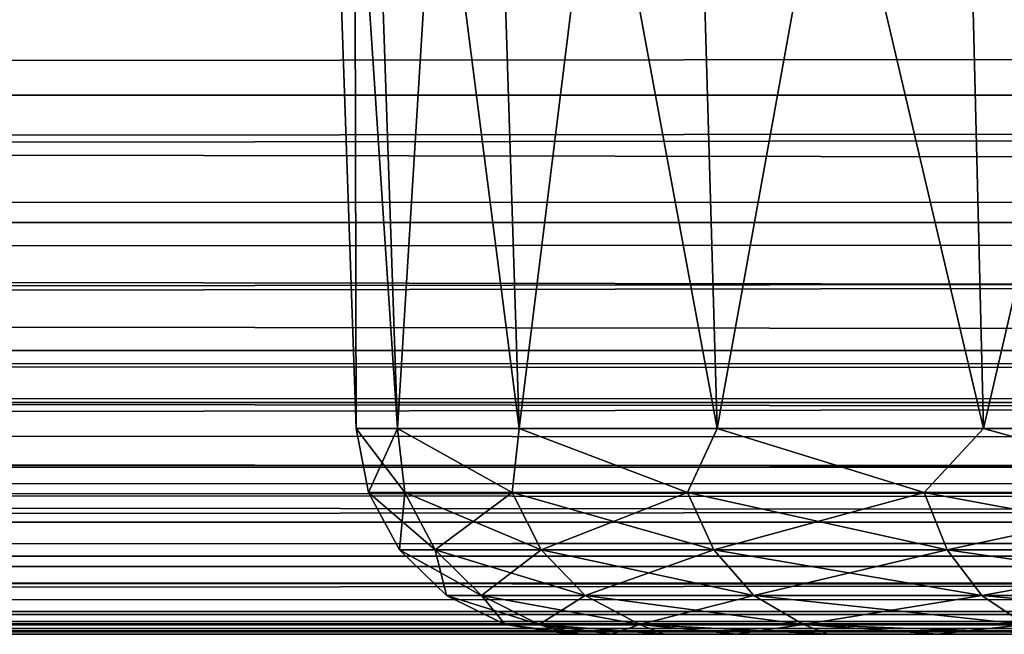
# Model space of a CAD drawing. Header units: millimetres. Extents: x -55 to 55, y -4 to 85.
# Tile 531 of 656: x -2.903 to -1.749, y -4 to -3.28. Entities that reach past the tile are written whole.
import ezdxf

# ---------------------------------------------------------------- set-up
doc = ezdxf.new("R2010")
doc.units = ezdxf.units.MM
doc.header["$LTSCALE"] = 116.785152
for name, color, linetype in [('1101', 7, 'CONTINUOUS'), ('1103', 7, 'CONTINUOUS'), ('1106', 7, 'CONTINUOUS'), ('1108', 7, 'CONTINUOUS'), ('1113', 7, 'CONTINUOUS'), ('1114', 7, 'CONTINUOUS'), ('1123', 7, 'CONTINUOUS'), ('1124', 7, 'CONTINUOUS'), ('30', 7, 'CONTINUOUS'), ('307', 7, 'CONTINUOUS'), ('31', 7, 'CONTINUOUS'), ('311', 7, 'CONTINUOUS'), ('33', 7, 'CONTINUOUS'), ('333', 7, 'CONTINUOUS'), ('857', 7, 'CONTINUOUS'), ('867', 7, 'CONTINUOUS')]:
    doc.layers.add(name, color=color, linetype=linetype)

msp = doc.modelspace()

# ---------------------------------------------------------------- linework, layer by layer
at = {"layer": '1101', "color": 7, "linetype": 'CONTINUOUS'}
for points in [[(-2.5614, -2.2413, -25), (-2.4602, -3.7587, -24.5106), (-2.5122, -2.2413, -24.5003), (-2.5614, -2.2413, -25)], [(-2.5614, -2.2413, -25), (-2.5084, -3.7587, -25), (-2.4602, -3.7587, -24.5106), (-2.5614, -2.2413, -25)], [(-2.4602, -3.7587, -24.5106), (-2.3175, -3.7587, -24.0401), (-2.5122, -2.2413, -24.5003), (-2.4602, -3.7587, -24.5106)], [(-2.5122, -2.2413, -24.5003), (-2.3175, -3.7587, -24.0401), (-2.3664, -2.2413, -24.0198), (-2.5122, -2.2413, -24.5003)], [(-2.3175, -3.7587, -24.0401), (-2.0857, -3.7587, -23.6064), (-2.3664, -2.2413, -24.0198), (-2.3175, -3.7587, -24.0401)], [(-2.3664, -2.2413, -24.0198), (-2.0857, -3.7587, -23.6064), (-2.1297, -2.2413, -23.577), (-2.3664, -2.2413, -24.0198)], [(-2.1297, -2.2413, -23.577), (-1.7737, -3.7587, -23.2263), (-1.8112, -2.2413, -23.1888), (-2.1297, -2.2413, -23.577)], [(-2.0857, -3.7587, -23.6064), (-1.7737, -3.7587, -23.2263), (-2.1297, -2.2413, -23.577), (-2.0857, -3.7587, -23.6064)], [(-1.7737, -3.7587, -23.2263), (-1.3936, -3.7587, -22.9143), (-1.8112, -2.2413, -23.1888), (-1.7737, -3.7587, -23.2263)], [(-1.8112, -2.2413, -23.1888), (-1.3936, -3.7587, -22.9143), (-1.423, -2.2413, -22.8703), (-1.8112, -2.2413, -23.1888)]]:
    msp.add_3dface(points, dxfattribs=at)
at = {"layer": '1103', "color": 7, "linetype": 'CONTINUOUS'}
for points in [[(-2.5614, -2.2413, 25), (-2.4602, -3.7587, 25.4894), (-2.5122, -2.2413, 25.4997), (-2.5614, -2.2413, 25)], [(-2.5614, -2.2413, 25), (-2.5084, -3.7587, 25), (-2.4602, -3.7587, 25.4894), (-2.5614, -2.2413, 25)], [(-2.4602, -3.7587, 25.4894), (-2.3175, -3.7587, 25.9599), (-2.5122, -2.2413, 25.4997), (-2.4602, -3.7587, 25.4894)], [(-2.5122, -2.2413, 25.4997), (-2.3175, -3.7587, 25.9599), (-2.3664, -2.2413, 25.9802), (-2.5122, -2.2413, 25.4997)], [(-2.3664, -2.2413, 25.9802), (-2.0857, -3.7587, 26.3936), (-2.1297, -2.2413, 26.423), (-2.3664, -2.2413, 25.9802)], [(-2.3175, -3.7587, 25.9599), (-2.0857, -3.7587, 26.3936), (-2.3664, -2.2413, 25.9802), (-2.3175, -3.7587, 25.9599)], [(-2.0857, -3.7587, 26.3936), (-1.7737, -3.7587, 26.7737), (-2.1297, -2.2413, 26.423), (-2.0857, -3.7587, 26.3936)], [(-2.1297, -2.2413, 26.423), (-1.7737, -3.7587, 26.7737), (-1.8112, -2.2413, 26.8112), (-2.1297, -2.2413, 26.423)], [(-1.7737, -3.7587, 26.7737), (-1.3936, -3.7587, 27.0857), (-1.8112, -2.2413, 26.8112), (-1.7737, -3.7587, 26.7737)], [(-1.8112, -2.2413, 26.8112), (-1.3936, -3.7587, 27.0857), (-1.423, -2.2413, 27.1297), (-1.8112, -2.2413, 26.8112)]]:
    msp.add_3dface(points, dxfattribs=at)
at = {"layer": '1106', "color": 7, "linetype": 'CONTINUOUS'}
for points in [[(-2.5122, -2.2413, 24.5003), (-2.5084, -3.7587, 25), (-2.5614, -2.2413, 25), (-2.5122, -2.2413, 24.5003)], [(-2.3664, -2.2413, 24.0198), (-2.4602, -3.7587, 24.5106), (-2.5122, -2.2413, 24.5003), (-2.3664, -2.2413, 24.0198)], [(-2.4602, -3.7587, 24.5106), (-2.5084, -3.7587, 25), (-2.5122, -2.2413, 24.5003), (-2.4602, -3.7587, 24.5106)], [(-2.3175, -3.7587, 24.0401), (-2.4602, -3.7587, 24.5106), (-2.3664, -2.2413, 24.0198), (-2.3175, -3.7587, 24.0401)], [(-2.1297, -2.2413, 23.577), (-2.3175, -3.7587, 24.0401), (-2.3664, -2.2413, 24.0198), (-2.1297, -2.2413, 23.577)], [(-2.0857, -3.7587, 23.6064), (-2.3175, -3.7587, 24.0401), (-2.1297, -2.2413, 23.577), (-2.0857, -3.7587, 23.6064)], [(-1.8112, -2.2413, 23.1888), (-2.0857, -3.7587, 23.6064), (-2.1297, -2.2413, 23.577), (-1.8112, -2.2413, 23.1888)], [(-1.7737, -3.7587, 23.2263), (-2.0857, -3.7587, 23.6064), (-1.8112, -2.2413, 23.1888), (-1.7737, -3.7587, 23.2263)], [(-1.423, -2.2413, 22.8703), (-1.7737, -3.7587, 23.2263), (-1.8112, -2.2413, 23.1888), (-1.423, -2.2413, 22.8703)], [(-1.3936, -3.7587, 22.9143), (-1.7737, -3.7587, 23.2263), (-1.423, -2.2413, 22.8703), (-1.3936, -3.7587, 22.9143)]]:
    msp.add_3dface(points, dxfattribs=at)
at = {"layer": '1108', "color": 7, "linetype": 'CONTINUOUS'}
for points in [[(-2.5122, -2.2413, -25.4997), (-2.5084, -3.7587, -25), (-2.5614, -2.2413, -25), (-2.5122, -2.2413, -25.4997)], [(-2.4602, -3.7587, -25.4894), (-2.5084, -3.7587, -25), (-2.5122, -2.2413, -25.4997), (-2.4602, -3.7587, -25.4894)], [(-2.3664, -2.2413, -25.9802), (-2.4602, -3.7587, -25.4894), (-2.5122, -2.2413, -25.4997), (-2.3664, -2.2413, -25.9802)], [(-2.3175, -3.7587, -25.9599), (-2.4602, -3.7587, -25.4894), (-2.3664, -2.2413, -25.9802), (-2.3175, -3.7587, -25.9599)], [(-2.1297, -2.2413, -26.423), (-2.3175, -3.7587, -25.9599), (-2.3664, -2.2413, -25.9802), (-2.1297, -2.2413, -26.423)], [(-2.0857, -3.7587, -26.3936), (-2.3175, -3.7587, -25.9599), (-2.1297, -2.2413, -26.423), (-2.0857, -3.7587, -26.3936)], [(-1.8112, -2.2413, -26.8112), (-2.0857, -3.7587, -26.3936), (-2.1297, -2.2413, -26.423), (-1.8112, -2.2413, -26.8112)], [(-1.7737, -3.7587, -26.7737), (-2.0857, -3.7587, -26.3936), (-1.8112, -2.2413, -26.8112), (-1.7737, -3.7587, -26.7737)], [(-1.423, -2.2413, -27.1297), (-1.7737, -3.7587, -26.7737), (-1.8112, -2.2413, -26.8112), (-1.423, -2.2413, -27.1297)], [(-1.3936, -3.7587, -27.0857), (-1.7737, -3.7587, -26.7737), (-1.423, -2.2413, -27.1297), (-1.3936, -3.7587, -27.0857)]]:
    msp.add_3dface(points, dxfattribs=at)
at = {"layer": '1113', "color": 7, "linetype": 'CONTINUOUS'}
for points in [[(-2.4602, -3.7587, -24.5106), (-2.5084, -3.7587, -25), (-2.4516, -3.8339, -24.5417), (-2.4602, -3.7587, -24.5106)], [(-2.5084, -3.7587, -25), (-2.4941, -3.8339, -25), (-2.4516, -3.8339, -24.5417), (-2.5084, -3.7587, -25)], [(-2.3175, -3.7587, -24.0401), (-2.4602, -3.7587, -24.5106), (-2.3257, -3.8339, -24.099), (-2.3175, -3.7587, -24.0401)], [(-2.4602, -3.7587, -24.5106), (-2.4516, -3.8339, -24.5417), (-2.3257, -3.8339, -24.099), (-2.4602, -3.7587, -24.5106)], [(-2.3175, -3.7587, -24.0401), (-2.3257, -3.8339, -24.099), (-2.1205, -3.8339, -23.687), (-2.3175, -3.7587, -24.0401)], [(-2.0857, -3.7587, -23.6064), (-2.3175, -3.7587, -24.0401), (-2.1205, -3.8339, -23.687), (-2.0857, -3.7587, -23.6064)], [(-2.0857, -3.7587, -23.6064), (-2.1205, -3.8339, -23.687), (-1.8432, -3.8339, -23.3197), (-2.0857, -3.7587, -23.6064)], [(-1.7737, -3.7587, -23.2263), (-2.0857, -3.7587, -23.6064), (-1.8432, -3.8339, -23.3197), (-1.7737, -3.7587, -23.2263)], [(-1.7737, -3.7587, -23.2263), (-1.8432, -3.8339, -23.3197), (-1.503, -3.8339, -23.0097), (-1.7737, -3.7587, -23.2263)], [(-1.3936, -3.7587, -22.9143), (-1.7737, -3.7587, -23.2263), (-1.503, -3.8339, -23.0097), (-1.3936, -3.7587, -22.9143)], [(-2.4941, -3.8339, -25), (-2.4577, -3.9012, -25), (-2.4158, -3.9012, -24.5484), (-2.4941, -3.8339, -25)], [(-2.4941, -3.8339, -25), (-2.4158, -3.9012, -24.5484), (-2.4516, -3.8339, -24.5417), (-2.4941, -3.8339, -25)], [(-2.4516, -3.8339, -24.5417), (-2.2917, -3.9012, -24.1122), (-2.3257, -3.8339, -24.099), (-2.4516, -3.8339, -24.5417)], [(-2.4158, -3.9012, -24.5484), (-2.2917, -3.9012, -24.1122), (-2.4516, -3.8339, -24.5417), (-2.4158, -3.9012, -24.5484)], [(-2.3257, -3.8339, -24.099), (-2.0895, -3.9012, -23.7062), (-2.1205, -3.8339, -23.687), (-2.3257, -3.8339, -24.099)], [(-2.2917, -3.9012, -24.1122), (-2.0895, -3.9012, -23.7062), (-2.3257, -3.8339, -24.099), (-2.2917, -3.9012, -24.1122)], [(-2.1205, -3.8339, -23.687), (-1.8162, -3.9012, -23.3443), (-1.8432, -3.8339, -23.3197), (-2.1205, -3.8339, -23.687)], [(-2.0895, -3.9012, -23.7062), (-1.8162, -3.9012, -23.3443), (-2.1205, -3.8339, -23.687), (-2.0895, -3.9012, -23.7062)], [(-1.8432, -3.8339, -23.3197), (-1.4811, -3.9012, -23.0387), (-1.503, -3.8339, -23.0097), (-1.8432, -3.8339, -23.3197)], [(-1.8162, -3.9012, -23.3443), (-1.4811, -3.9012, -23.0387), (-1.8432, -3.8339, -23.3197), (-1.8162, -3.9012, -23.3443)], [(-2.4577, -3.9012, -25), (-2.3617, -3.9544, -24.5585), (-2.4158, -3.9012, -24.5484), (-2.4577, -3.9012, -25)], [(-2.4577, -3.9012, -25), (-2.4026, -3.9544, -25), (-2.3617, -3.9544, -24.5585), (-2.4577, -3.9012, -25)], [(-2.3617, -3.9544, -24.5585), (-2.2403, -3.9544, -24.1321), (-2.4158, -3.9012, -24.5484), (-2.3617, -3.9544, -24.5585)], [(-2.4158, -3.9012, -24.5484), (-2.2403, -3.9544, -24.1321), (-2.2917, -3.9012, -24.1122), (-2.4158, -3.9012, -24.5484)], [(-2.2403, -3.9544, -24.1321), (-2.0427, -3.9544, -23.7352), (-2.2917, -3.9012, -24.1122), (-2.2403, -3.9544, -24.1321)], [(-2.2917, -3.9012, -24.1122), (-2.0427, -3.9544, -23.7352), (-2.0895, -3.9012, -23.7062), (-2.2917, -3.9012, -24.1122)], [(-2.0427, -3.9544, -23.7352), (-1.7755, -3.9544, -23.3814), (-2.0895, -3.9012, -23.7062), (-2.0427, -3.9544, -23.7352)], [(-2.0895, -3.9012, -23.7062), (-1.7755, -3.9544, -23.3814), (-1.8162, -3.9012, -23.3443), (-2.0895, -3.9012, -23.7062)], [(-1.7755, -3.9544, -23.3814), (-1.4479, -3.9544, -23.0827), (-1.8162, -3.9012, -23.3443), (-1.7755, -3.9544, -23.3814)], [(-1.8162, -3.9012, -23.3443), (-1.4479, -3.9544, -23.0827), (-1.4811, -3.9012, -23.0387), (-1.8162, -3.9012, -23.3443)], [(-2.4026, -3.9544, -25), (-2.334, -3.9884, -25), (-2.2942, -3.9884, -24.5711), (-2.4026, -3.9544, -25)], [(-2.4026, -3.9544, -25), (-2.2942, -3.9884, -24.5711), (-2.3617, -3.9544, -24.5585), (-2.4026, -3.9544, -25)], [(-2.2942, -3.9884, -24.5711), (-2.1763, -3.9884, -24.1569), (-2.3617, -3.9544, -24.5585), (-2.2942, -3.9884, -24.5711)], [(-2.3617, -3.9544, -24.5585), (-2.1763, -3.9884, -24.1569), (-2.2403, -3.9544, -24.1321), (-2.3617, -3.9544, -24.5585)], [(-2.1763, -3.9884, -24.1569), (-1.9844, -3.9884, -23.7713), (-2.2403, -3.9544, -24.1321), (-2.1763, -3.9884, -24.1569)], [(-2.2403, -3.9544, -24.1321), (-1.9844, -3.9884, -23.7713), (-2.0427, -3.9544, -23.7352), (-2.2403, -3.9544, -24.1321)], [(-1.9844, -3.9884, -23.7713), (-1.7248, -3.9884, -23.4276), (-2.0427, -3.9544, -23.7352), (-1.9844, -3.9884, -23.7713)], [(-2.0427, -3.9544, -23.7352), (-1.7248, -3.9884, -23.4276), (-1.7755, -3.9544, -23.3814), (-2.0427, -3.9544, -23.7352)], [(-1.7755, -3.9544, -23.3814), (-1.4065, -3.9884, -23.1375), (-1.4479, -3.9544, -23.0827), (-1.7755, -3.9544, -23.3814)], [(-1.7248, -3.9884, -23.4276), (-1.4065, -3.9884, -23.1375), (-1.7755, -3.9544, -23.3814), (-1.7248, -3.9884, -23.4276)], [(-2.2586, -4, -25), (-2.2462, -4, -24.7641), (-2.334, -3.9884, -25), (-2.2586, -4, -25)], [(-2.334, -3.9884, -25), (-2.2462, -4, -24.7641), (-2.2942, -3.9884, -24.5711), (-2.334, -3.9884, -25)], [(-2.2462, -4, -24.7641), (-2.2093, -4, -24.5306), (-2.2942, -3.9884, -24.5711), (-2.2462, -4, -24.7641)], [(-2.2093, -4, -24.5306), (-2.1481, -4, -24.3022), (-2.2942, -3.9884, -24.5711), (-2.2093, -4, -24.5306)], [(-2.2942, -3.9884, -24.5711), (-2.1481, -4, -24.3022), (-2.1763, -3.9884, -24.1569), (-2.2942, -3.9884, -24.5711)], [(-2.1481, -4, -24.3022), (-2.0634, -4, -24.0815), (-2.1763, -3.9884, -24.1569), (-2.1481, -4, -24.3022)], [(-2.0634, -4, -24.0815), (-1.956, -4, -23.8708), (-2.1763, -3.9884, -24.1569), (-2.0634, -4, -24.0815)], [(-2.1763, -3.9884, -24.1569), (-1.956, -4, -23.8708), (-1.9844, -3.9884, -23.7713), (-2.1763, -3.9884, -24.1569)], [(-1.956, -4, -23.8708), (-1.8273, -4, -23.6725), (-1.9844, -3.9884, -23.7713), (-1.956, -4, -23.8708)], [(-1.8273, -4, -23.6725), (-1.6785, -4, -23.4888), (-1.9844, -3.9884, -23.7713), (-1.8273, -4, -23.6725)], [(-1.9844, -3.9884, -23.7713), (-1.6785, -4, -23.4888), (-1.7248, -3.9884, -23.4276), (-1.9844, -3.9884, -23.7713)]]:
    msp.add_3dface(points, dxfattribs=at)
at = {"layer": '1114', "color": 7, "linetype": 'CONTINUOUS'}
for points in [[(-2.5084, -3.7587, -25), (-2.4602, -3.7587, -25.4894), (-2.4941, -3.8339, -25), (-2.5084, -3.7587, -25)], [(-2.4602, -3.7587, -25.4894), (-2.4516, -3.8339, -25.4583), (-2.4941, -3.8339, -25), (-2.4602, -3.7587, -25.4894)], [(-2.4602, -3.7587, -25.4894), (-2.3175, -3.7587, -25.9599), (-2.3257, -3.8339, -25.901), (-2.4602, -3.7587, -25.4894)], [(-2.4602, -3.7587, -25.4894), (-2.3257, -3.8339, -25.901), (-2.4516, -3.8339, -25.4583), (-2.4602, -3.7587, -25.4894)], [(-2.3175, -3.7587, -25.9599), (-2.1205, -3.8339, -26.313), (-2.3257, -3.8339, -25.901), (-2.3175, -3.7587, -25.9599)], [(-2.3175, -3.7587, -25.9599), (-2.0857, -3.7587, -26.3936), (-2.1205, -3.8339, -26.313), (-2.3175, -3.7587, -25.9599)], [(-2.0857, -3.7587, -26.3936), (-1.8432, -3.8339, -26.6803), (-2.1205, -3.8339, -26.313), (-2.0857, -3.7587, -26.3936)], [(-2.0857, -3.7587, -26.3936), (-1.7737, -3.7587, -26.7737), (-1.8432, -3.8339, -26.6803), (-2.0857, -3.7587, -26.3936)], [(-1.7737, -3.7587, -26.7737), (-1.503, -3.8339, -26.9903), (-1.8432, -3.8339, -26.6803), (-1.7737, -3.7587, -26.7737)], [(-1.7737, -3.7587, -26.7737), (-1.3936, -3.7587, -27.0857), (-1.503, -3.8339, -26.9903), (-1.7737, -3.7587, -26.7737)], [(-2.4516, -3.8339, -25.4583), (-2.4577, -3.9012, -25), (-2.4941, -3.8339, -25), (-2.4516, -3.8339, -25.4583)], [(-2.4158, -3.9012, -25.4516), (-2.4577, -3.9012, -25), (-2.4516, -3.8339, -25.4583), (-2.4158, -3.9012, -25.4516)], [(-2.3257, -3.8339, -25.901), (-2.4158, -3.9012, -25.4516), (-2.4516, -3.8339, -25.4583), (-2.3257, -3.8339, -25.901)], [(-2.2917, -3.9012, -25.8878), (-2.4158, -3.9012, -25.4516), (-2.3257, -3.8339, -25.901), (-2.2917, -3.9012, -25.8878)], [(-2.1205, -3.8339, -26.313), (-2.2917, -3.9012, -25.8878), (-2.3257, -3.8339, -25.901), (-2.1205, -3.8339, -26.313)], [(-2.0895, -3.9012, -26.2938), (-2.2917, -3.9012, -25.8878), (-2.1205, -3.8339, -26.313), (-2.0895, -3.9012, -26.2938)], [(-1.8432, -3.8339, -26.6803), (-2.0895, -3.9012, -26.2938), (-2.1205, -3.8339, -26.313), (-1.8432, -3.8339, -26.6803)], [(-1.8162, -3.9012, -26.6557), (-2.0895, -3.9012, -26.2938), (-1.8432, -3.8339, -26.6803), (-1.8162, -3.9012, -26.6557)], [(-1.503, -3.8339, -26.9903), (-1.8162, -3.9012, -26.6557), (-1.8432, -3.8339, -26.6803), (-1.503, -3.8339, -26.9903)], [(-1.4811, -3.9012, -26.9613), (-1.8162, -3.9012, -26.6557), (-1.503, -3.8339, -26.9903), (-1.4811, -3.9012, -26.9613)], [(-2.4158, -3.9012, -25.4516), (-2.4026, -3.9544, -25), (-2.4577, -3.9012, -25), (-2.4158, -3.9012, -25.4516)], [(-2.2917, -3.9012, -25.8878), (-2.3617, -3.9544, -25.4415), (-2.4158, -3.9012, -25.4516), (-2.2917, -3.9012, -25.8878)], [(-2.3617, -3.9544, -25.4415), (-2.4026, -3.9544, -25), (-2.4158, -3.9012, -25.4516), (-2.3617, -3.9544, -25.4415)], [(-2.2403, -3.9544, -25.8679), (-2.3617, -3.9544, -25.4415), (-2.2917, -3.9012, -25.8878), (-2.2403, -3.9544, -25.8679)], [(-2.0895, -3.9012, -26.2938), (-2.2403, -3.9544, -25.8679), (-2.2917, -3.9012, -25.8878), (-2.0895, -3.9012, -26.2938)], [(-2.0427, -3.9544, -26.2648), (-2.2403, -3.9544, -25.8679), (-2.0895, -3.9012, -26.2938), (-2.0427, -3.9544, -26.2648)], [(-1.8162, -3.9012, -26.6557), (-2.0427, -3.9544, -26.2648), (-2.0895, -3.9012, -26.2938), (-1.8162, -3.9012, -26.6557)], [(-1.7755, -3.9544, -26.6186), (-2.0427, -3.9544, -26.2648), (-1.8162, -3.9012, -26.6557), (-1.7755, -3.9544, -26.6186)], [(-1.4811, -3.9012, -26.9613), (-1.7755, -3.9544, -26.6186), (-1.8162, -3.9012, -26.6557), (-1.4811, -3.9012, -26.9613)], [(-1.4479, -3.9544, -26.9173), (-1.7755, -3.9544, -26.6186), (-1.4811, -3.9012, -26.9613), (-1.4479, -3.9544, -26.9173)], [(-2.3617, -3.9544, -25.4415), (-2.334, -3.9884, -25), (-2.4026, -3.9544, -25), (-2.3617, -3.9544, -25.4415)], [(-2.2942, -3.9884, -25.4289), (-2.334, -3.9884, -25), (-2.3617, -3.9544, -25.4415), (-2.2942, -3.9884, -25.4289)], [(-2.2403, -3.9544, -25.8679), (-2.2942, -3.9884, -25.4289), (-2.3617, -3.9544, -25.4415), (-2.2403, -3.9544, -25.8679)], [(-2.1763, -3.9884, -25.8431), (-2.2942, -3.9884, -25.4289), (-2.2403, -3.9544, -25.8679), (-2.1763, -3.9884, -25.8431)], [(-2.0427, -3.9544, -26.2648), (-2.1763, -3.9884, -25.8431), (-2.2403, -3.9544, -25.8679), (-2.0427, -3.9544, -26.2648)], [(-1.9844, -3.9884, -26.2287), (-2.1763, -3.9884, -25.8431), (-2.0427, -3.9544, -26.2648), (-1.9844, -3.9884, -26.2287)], [(-1.7755, -3.9544, -26.6186), (-1.9844, -3.9884, -26.2287), (-2.0427, -3.9544, -26.2648), (-1.7755, -3.9544, -26.6186)], [(-1.7248, -3.9884, -26.5724), (-1.9844, -3.9884, -26.2287), (-1.7755, -3.9544, -26.6186), (-1.7248, -3.9884, -26.5724)], [(-1.4479, -3.9544, -26.9173), (-1.7248, -3.9884, -26.5724), (-1.7755, -3.9544, -26.6186), (-1.4479, -3.9544, -26.9173)], [(-2.2942, -3.9884, -25.4289), (-2.2586, -4, -25), (-2.334, -3.9884, -25), (-2.2942, -3.9884, -25.4289)], [(-2.2462, -4, -25.2359), (-2.2586, -4, -25), (-2.2942, -3.9884, -25.4289), (-2.2462, -4, -25.2359)], [(-2.2093, -4, -25.4694), (-2.2462, -4, -25.2359), (-2.2942, -3.9884, -25.4289), (-2.2093, -4, -25.4694)], [(-2.1763, -3.9884, -25.8431), (-2.2093, -4, -25.4694), (-2.2942, -3.9884, -25.4289), (-2.1763, -3.9884, -25.8431)], [(-2.1481, -4, -25.6978), (-2.2093, -4, -25.4694), (-2.1763, -3.9884, -25.8431), (-2.1481, -4, -25.6978)], [(-2.0634, -4, -25.9185), (-2.1481, -4, -25.6978), (-2.1763, -3.9884, -25.8431), (-2.0634, -4, -25.9185)], [(-1.9844, -3.9884, -26.2287), (-2.0634, -4, -25.9185), (-2.1763, -3.9884, -25.8431), (-1.9844, -3.9884, -26.2287)], [(-1.956, -4, -26.1292), (-2.0634, -4, -25.9185), (-1.9844, -3.9884, -26.2287), (-1.956, -4, -26.1292)], [(-1.8273, -4, -26.3275), (-1.956, -4, -26.1292), (-1.9844, -3.9884, -26.2287), (-1.8273, -4, -26.3275)], [(-1.7248, -3.9884, -26.5724), (-1.8273, -4, -26.3275), (-1.9844, -3.9884, -26.2287), (-1.7248, -3.9884, -26.5724)], [(-1.6785, -4, -26.5112), (-1.8273, -4, -26.3275), (-1.7248, -3.9884, -26.5724), (-1.6785, -4, -26.5112)]]:
    msp.add_3dface(points, dxfattribs=at)
at = {"layer": '1123', "color": 7, "linetype": 'CONTINUOUS'}
for points in [[(-2.4602, -3.7587, 25.4894), (-2.5084, -3.7587, 25), (-2.4516, -3.8339, 25.4583), (-2.4602, -3.7587, 25.4894)], [(-2.5084, -3.7587, 25), (-2.4941, -3.8339, 25), (-2.4516, -3.8339, 25.4583), (-2.5084, -3.7587, 25)], [(-2.4602, -3.7587, 25.4894), (-2.4516, -3.8339, 25.4583), (-2.3257, -3.8339, 25.901), (-2.4602, -3.7587, 25.4894)], [(-2.3175, -3.7587, 25.9599), (-2.4602, -3.7587, 25.4894), (-2.3257, -3.8339, 25.901), (-2.3175, -3.7587, 25.9599)], [(-2.3175, -3.7587, 25.9599), (-2.3257, -3.8339, 25.901), (-2.1205, -3.8339, 26.313), (-2.3175, -3.7587, 25.9599)], [(-2.0857, -3.7587, 26.3936), (-2.3175, -3.7587, 25.9599), (-2.1205, -3.8339, 26.313), (-2.0857, -3.7587, 26.3936)], [(-2.0857, -3.7587, 26.3936), (-2.1205, -3.8339, 26.313), (-1.8432, -3.8339, 26.6803), (-2.0857, -3.7587, 26.3936)], [(-1.7737, -3.7587, 26.7737), (-2.0857, -3.7587, 26.3936), (-1.8432, -3.8339, 26.6803), (-1.7737, -3.7587, 26.7737)], [(-1.7737, -3.7587, 26.7737), (-1.8432, -3.8339, 26.6803), (-1.503, -3.8339, 26.9903), (-1.7737, -3.7587, 26.7737)], [(-1.3936, -3.7587, 27.0857), (-1.7737, -3.7587, 26.7737), (-1.503, -3.8339, 26.9903), (-1.3936, -3.7587, 27.0857)], [(-2.4941, -3.8339, 25), (-2.4577, -3.9012, 25), (-2.4158, -3.9012, 25.4516), (-2.4941, -3.8339, 25)], [(-2.4941, -3.8339, 25), (-2.4158, -3.9012, 25.4516), (-2.4516, -3.8339, 25.4583), (-2.4941, -3.8339, 25)], [(-2.4158, -3.9012, 25.4516), (-2.2917, -3.9012, 25.8878), (-2.4516, -3.8339, 25.4583), (-2.4158, -3.9012, 25.4516)], [(-2.4516, -3.8339, 25.4583), (-2.2917, -3.9012, 25.8878), (-2.3257, -3.8339, 25.901), (-2.4516, -3.8339, 25.4583)], [(-2.2917, -3.9012, 25.8878), (-2.0895, -3.9012, 26.2938), (-2.3257, -3.8339, 25.901), (-2.2917, -3.9012, 25.8878)], [(-2.3257, -3.8339, 25.901), (-2.0895, -3.9012, 26.2938), (-2.1205, -3.8339, 26.313), (-2.3257, -3.8339, 25.901)], [(-2.1205, -3.8339, 26.313), (-1.8162, -3.9012, 26.6557), (-1.8432, -3.8339, 26.6803), (-2.1205, -3.8339, 26.313)], [(-2.0895, -3.9012, 26.2938), (-1.8162, -3.9012, 26.6557), (-2.1205, -3.8339, 26.313), (-2.0895, -3.9012, 26.2938)], [(-1.8432, -3.8339, 26.6803), (-1.4811, -3.9012, 26.9613), (-1.503, -3.8339, 26.9903), (-1.8432, -3.8339, 26.6803)], [(-1.8162, -3.9012, 26.6557), (-1.4811, -3.9012, 26.9613), (-1.8432, -3.8339, 26.6803), (-1.8162, -3.9012, 26.6557)], [(-2.4577, -3.9012, 25), (-2.4026, -3.9544, 25), (-2.3617, -3.9544, 25.4415), (-2.4577, -3.9012, 25)], [(-2.4577, -3.9012, 25), (-2.3617, -3.9544, 25.4415), (-2.4158, -3.9012, 25.4516), (-2.4577, -3.9012, 25)], [(-2.3617, -3.9544, 25.4415), (-2.2403, -3.9544, 25.8679), (-2.4158, -3.9012, 25.4516), (-2.3617, -3.9544, 25.4415)], [(-2.4158, -3.9012, 25.4516), (-2.2403, -3.9544, 25.8679), (-2.2917, -3.9012, 25.8878), (-2.4158, -3.9012, 25.4516)], [(-2.2403, -3.9544, 25.8679), (-2.0427, -3.9544, 26.2648), (-2.2917, -3.9012, 25.8878), (-2.2403, -3.9544, 25.8679)], [(-2.2917, -3.9012, 25.8878), (-2.0427, -3.9544, 26.2648), (-2.0895, -3.9012, 26.2938), (-2.2917, -3.9012, 25.8878)], [(-2.0427, -3.9544, 26.2648), (-1.7755, -3.9544, 26.6186), (-2.0895, -3.9012, 26.2938), (-2.0427, -3.9544, 26.2648)], [(-2.0895, -3.9012, 26.2938), (-1.7755, -3.9544, 26.6186), (-1.8162, -3.9012, 26.6557), (-2.0895, -3.9012, 26.2938)], [(-1.7755, -3.9544, 26.6186), (-1.4479, -3.9544, 26.9173), (-1.8162, -3.9012, 26.6557), (-1.7755, -3.9544, 26.6186)], [(-1.8162, -3.9012, 26.6557), (-1.4479, -3.9544, 26.9173), (-1.4811, -3.9012, 26.9613), (-1.8162, -3.9012, 26.6557)], [(-2.4026, -3.9544, 25), (-2.334, -3.9884, 25), (-2.2942, -3.9884, 25.4289), (-2.4026, -3.9544, 25)], [(-2.4026, -3.9544, 25), (-2.2942, -3.9884, 25.4289), (-2.3617, -3.9544, 25.4415), (-2.4026, -3.9544, 25)], [(-2.3617, -3.9544, 25.4415), (-2.1763, -3.9884, 25.8431), (-2.2403, -3.9544, 25.8679), (-2.3617, -3.9544, 25.4415)], [(-2.2942, -3.9884, 25.4289), (-2.1763, -3.9884, 25.8431), (-2.3617, -3.9544, 25.4415), (-2.2942, -3.9884, 25.4289)], [(-2.2403, -3.9544, 25.8679), (-1.9844, -3.9884, 26.2287), (-2.0427, -3.9544, 26.2648), (-2.2403, -3.9544, 25.8679)], [(-2.1763, -3.9884, 25.8431), (-1.9844, -3.9884, 26.2287), (-2.2403, -3.9544, 25.8679), (-2.1763, -3.9884, 25.8431)], [(-2.0427, -3.9544, 26.2648), (-1.7248, -3.9884, 26.5724), (-1.7755, -3.9544, 26.6186), (-2.0427, -3.9544, 26.2648)], [(-1.9844, -3.9884, 26.2287), (-1.7248, -3.9884, 26.5724), (-2.0427, -3.9544, 26.2648), (-1.9844, -3.9884, 26.2287)], [(-1.7248, -3.9884, 26.5724), (-1.4065, -3.9884, 26.8625), (-1.7755, -3.9544, 26.6186), (-1.7248, -3.9884, 26.5724)], [(-1.7755, -3.9544, 26.6186), (-1.4065, -3.9884, 26.8625), (-1.4479, -3.9544, 26.9173), (-1.7755, -3.9544, 26.6186)], [(-2.334, -3.9884, 25), (-2.2462, -4, 25.2359), (-2.2942, -3.9884, 25.4289), (-2.334, -3.9884, 25)], [(-2.2586, -4, 25), (-2.2462, -4, 25.2359), (-2.334, -3.9884, 25), (-2.2586, -4, 25)], [(-2.2942, -3.9884, 25.4289), (-2.1481, -4, 25.6978), (-2.1763, -3.9884, 25.8431), (-2.2942, -3.9884, 25.4289)], [(-2.2093, -4, 25.4694), (-2.1481, -4, 25.6978), (-2.2942, -3.9884, 25.4289), (-2.2093, -4, 25.4694)], [(-2.2462, -4, 25.2359), (-2.2093, -4, 25.4694), (-2.2942, -3.9884, 25.4289), (-2.2462, -4, 25.2359)], [(-2.0634, -4, 25.9185), (-1.956, -4, 26.1292), (-2.1763, -3.9884, 25.8431), (-2.0634, -4, 25.9185)], [(-2.1481, -4, 25.6978), (-2.0634, -4, 25.9185), (-2.1763, -3.9884, 25.8431), (-2.1481, -4, 25.6978)], [(-2.1763, -3.9884, 25.8431), (-1.956, -4, 26.1292), (-1.9844, -3.9884, 26.2287), (-2.1763, -3.9884, 25.8431)], [(-1.9844, -3.9884, 26.2287), (-1.6785, -4, 26.5112), (-1.7248, -3.9884, 26.5724), (-1.9844, -3.9884, 26.2287)], [(-1.8273, -4, 26.3275), (-1.6785, -4, 26.5112), (-1.9844, -3.9884, 26.2287), (-1.8273, -4, 26.3275)], [(-1.956, -4, 26.1292), (-1.8273, -4, 26.3275), (-1.9844, -3.9884, 26.2287), (-1.956, -4, 26.1292)]]:
    msp.add_3dface(points, dxfattribs=at)
at = {"layer": '1124', "color": 7, "linetype": 'CONTINUOUS'}
for points in [[(-2.5084, -3.7587, 25), (-2.4602, -3.7587, 24.5106), (-2.4941, -3.8339, 25), (-2.5084, -3.7587, 25)], [(-2.4602, -3.7587, 24.5106), (-2.4516, -3.8339, 24.5417), (-2.4941, -3.8339, 25), (-2.4602, -3.7587, 24.5106)], [(-2.4602, -3.7587, 24.5106), (-2.3257, -3.8339, 24.099), (-2.4516, -3.8339, 24.5417), (-2.4602, -3.7587, 24.5106)], [(-2.4602, -3.7587, 24.5106), (-2.3175, -3.7587, 24.0401), (-2.3257, -3.8339, 24.099), (-2.4602, -3.7587, 24.5106)], [(-2.3175, -3.7587, 24.0401), (-2.1205, -3.8339, 23.687), (-2.3257, -3.8339, 24.099), (-2.3175, -3.7587, 24.0401)], [(-2.3175, -3.7587, 24.0401), (-2.0857, -3.7587, 23.6064), (-2.1205, -3.8339, 23.687), (-2.3175, -3.7587, 24.0401)], [(-2.0857, -3.7587, 23.6064), (-1.8432, -3.8339, 23.3197), (-2.1205, -3.8339, 23.687), (-2.0857, -3.7587, 23.6064)], [(-2.0857, -3.7587, 23.6064), (-1.7737, -3.7587, 23.2263), (-1.8432, -3.8339, 23.3197), (-2.0857, -3.7587, 23.6064)], [(-1.7737, -3.7587, 23.2263), (-1.503, -3.8339, 23.0097), (-1.8432, -3.8339, 23.3197), (-1.7737, -3.7587, 23.2263)], [(-1.7737, -3.7587, 23.2263), (-1.3936, -3.7587, 22.9143), (-1.503, -3.8339, 23.0097), (-1.7737, -3.7587, 23.2263)], [(-2.4516, -3.8339, 24.5417), (-2.4577, -3.9012, 25), (-2.4941, -3.8339, 25), (-2.4516, -3.8339, 24.5417)], [(-2.4158, -3.9012, 24.5484), (-2.4577, -3.9012, 25), (-2.4516, -3.8339, 24.5417), (-2.4158, -3.9012, 24.5484)], [(-2.3257, -3.8339, 24.099), (-2.4158, -3.9012, 24.5484), (-2.4516, -3.8339, 24.5417), (-2.3257, -3.8339, 24.099)], [(-2.2917, -3.9012, 24.1122), (-2.4158, -3.9012, 24.5484), (-2.3257, -3.8339, 24.099), (-2.2917, -3.9012, 24.1122)], [(-2.1205, -3.8339, 23.687), (-2.2917, -3.9012, 24.1122), (-2.3257, -3.8339, 24.099), (-2.1205, -3.8339, 23.687)], [(-2.0895, -3.9012, 23.7062), (-2.2917, -3.9012, 24.1122), (-2.1205, -3.8339, 23.687), (-2.0895, -3.9012, 23.7062)], [(-1.8432, -3.8339, 23.3197), (-2.0895, -3.9012, 23.7062), (-2.1205, -3.8339, 23.687), (-1.8432, -3.8339, 23.3197)], [(-1.8162, -3.9012, 23.3443), (-2.0895, -3.9012, 23.7062), (-1.8432, -3.8339, 23.3197), (-1.8162, -3.9012, 23.3443)], [(-1.503, -3.8339, 23.0097), (-1.8162, -3.9012, 23.3443), (-1.8432, -3.8339, 23.3197), (-1.503, -3.8339, 23.0097)], [(-1.4811, -3.9012, 23.0387), (-1.8162, -3.9012, 23.3443), (-1.503, -3.8339, 23.0097), (-1.4811, -3.9012, 23.0387)], [(-2.4158, -3.9012, 24.5484), (-2.4026, -3.9544, 25), (-2.4577, -3.9012, 25), (-2.4158, -3.9012, 24.5484)], [(-2.2917, -3.9012, 24.1122), (-2.3617, -3.9544, 24.5585), (-2.4158, -3.9012, 24.5484), (-2.2917, -3.9012, 24.1122)], [(-2.3617, -3.9544, 24.5585), (-2.4026, -3.9544, 25), (-2.4158, -3.9012, 24.5484), (-2.3617, -3.9544, 24.5585)], [(-2.2403, -3.9544, 24.1321), (-2.3617, -3.9544, 24.5585), (-2.2917, -3.9012, 24.1122), (-2.2403, -3.9544, 24.1321)], [(-2.0895, -3.9012, 23.7062), (-2.2403, -3.9544, 24.1321), (-2.2917, -3.9012, 24.1122), (-2.0895, -3.9012, 23.7062)], [(-2.0427, -3.9544, 23.7352), (-2.2403, -3.9544, 24.1321), (-2.0895, -3.9012, 23.7062), (-2.0427, -3.9544, 23.7352)], [(-1.8162, -3.9012, 23.3443), (-2.0427, -3.9544, 23.7352), (-2.0895, -3.9012, 23.7062), (-1.8162, -3.9012, 23.3443)], [(-1.7755, -3.9544, 23.3814), (-2.0427, -3.9544, 23.7352), (-1.8162, -3.9012, 23.3443), (-1.7755, -3.9544, 23.3814)], [(-1.4811, -3.9012, 23.0387), (-1.7755, -3.9544, 23.3814), (-1.8162, -3.9012, 23.3443), (-1.4811, -3.9012, 23.0387)], [(-1.4479, -3.9544, 23.0827), (-1.7755, -3.9544, 23.3814), (-1.4811, -3.9012, 23.0387), (-1.4479, -3.9544, 23.0827)], [(-2.3617, -3.9544, 24.5585), (-2.334, -3.9884, 25), (-2.4026, -3.9544, 25), (-2.3617, -3.9544, 24.5585)], [(-2.2942, -3.9884, 24.5711), (-2.334, -3.9884, 25), (-2.3617, -3.9544, 24.5585), (-2.2942, -3.9884, 24.5711)], [(-2.2403, -3.9544, 24.1321), (-2.2942, -3.9884, 24.5711), (-2.3617, -3.9544, 24.5585), (-2.2403, -3.9544, 24.1321)], [(-2.1763, -3.9884, 24.1569), (-2.2942, -3.9884, 24.5711), (-2.2403, -3.9544, 24.1321), (-2.1763, -3.9884, 24.1569)], [(-2.0427, -3.9544, 23.7352), (-2.1763, -3.9884, 24.1569), (-2.2403, -3.9544, 24.1321), (-2.0427, -3.9544, 23.7352)], [(-1.9844, -3.9884, 23.7713), (-2.1763, -3.9884, 24.1569), (-2.0427, -3.9544, 23.7352), (-1.9844, -3.9884, 23.7713)], [(-1.7755, -3.9544, 23.3814), (-1.9844, -3.9884, 23.7713), (-2.0427, -3.9544, 23.7352), (-1.7755, -3.9544, 23.3814)], [(-1.7248, -3.9884, 23.4276), (-1.9844, -3.9884, 23.7713), (-1.7755, -3.9544, 23.3814), (-1.7248, -3.9884, 23.4276)], [(-1.4479, -3.9544, 23.0827), (-1.7248, -3.9884, 23.4276), (-1.7755, -3.9544, 23.3814), (-1.4479, -3.9544, 23.0827)], [(-2.2942, -3.9884, 24.5711), (-2.2586, -4, 25), (-2.334, -3.9884, 25), (-2.2942, -3.9884, 24.5711)], [(-2.2093, -4, 24.5306), (-2.2462, -4, 24.7641), (-2.2942, -3.9884, 24.5711), (-2.2093, -4, 24.5306)], [(-2.1763, -3.9884, 24.1569), (-2.2093, -4, 24.5306), (-2.2942, -3.9884, 24.5711), (-2.1763, -3.9884, 24.1569)], [(-2.2462, -4, 24.7641), (-2.2586, -4, 25), (-2.2942, -3.9884, 24.5711), (-2.2462, -4, 24.7641)], [(-2.1481, -4, 24.3022), (-2.2093, -4, 24.5306), (-2.1763, -3.9884, 24.1569), (-2.1481, -4, 24.3022)], [(-1.9844, -3.9884, 23.7713), (-2.0634, -4, 24.0815), (-2.1763, -3.9884, 24.1569), (-1.9844, -3.9884, 23.7713)], [(-2.0634, -4, 24.0815), (-2.1481, -4, 24.3022), (-2.1763, -3.9884, 24.1569), (-2.0634, -4, 24.0815)], [(-1.956, -4, 23.8708), (-2.0634, -4, 24.0815), (-1.9844, -3.9884, 23.7713), (-1.956, -4, 23.8708)], [(-1.7248, -3.9884, 23.4276), (-1.8273, -4, 23.6725), (-1.9844, -3.9884, 23.7713), (-1.7248, -3.9884, 23.4276)], [(-1.8273, -4, 23.6725), (-1.956, -4, 23.8708), (-1.9844, -3.9884, 23.7713), (-1.8273, -4, 23.6725)], [(-1.6785, -4, 23.4888), (-1.8273, -4, 23.6725), (-1.7248, -3.9884, 23.4276), (-1.6785, -4, 23.4888)]]:
    msp.add_3dface(points, dxfattribs=at)
at = {"layer": '30', "color": 7, "linetype": 'CONTINUOUS'}
for points in [[(48.9335, -4, 49.9328), (50.3474, -4, 50.3474), (-50.8343, -4, 50.3474), (48.9335, -4, 49.9328)], [(-48.9335, -4, 49.9328), (48.9335, -4, 49.9328), (-50.8343, -4, 50.3474), (-48.9335, -4, 49.9328)], [(50.3474, -4, -50.3474), (-48.9335, -4, -49.9328), (-50.8343, -4, -50.3474), (50.3474, -4, -50.3474)], [(48.9335, -4, -49.9328), (-48.9335, -4, -49.9328), (50.3474, -4, -50.3474), (48.9335, -4, -49.9328)]]:
    msp.add_3dface(points, dxfattribs=at)
at = {"layer": '307', "color": 7, "linetype": 'CONTINUOUS'}
for points in [[(48.9335, -3.5174, -49.4331), (-48.9335, -3.5174, -49.4331), (-48.9335, -3.6673, -49.4617), (48.9335, -3.5174, -49.4331)], [(48.9335, -3.6673, -49.4617), (48.9335, -3.5174, -49.4331), (-48.9335, -3.6673, -49.4617), (48.9335, -3.6673, -49.4617)], [(48.9335, -3.8021, -49.5344), (48.9335, -3.6673, -49.4617), (-48.9335, -3.8021, -49.5344), (48.9335, -3.8021, -49.5344)], [(-48.9335, -3.8021, -49.5344), (48.9335, -3.6673, -49.4617), (-48.9335, -3.6673, -49.4617), (-48.9335, -3.8021, -49.5344)], [(-48.9335, -3.9085, -49.6445), (48.9335, -3.8021, -49.5344), (-48.9335, -3.8021, -49.5344), (-48.9335, -3.9085, -49.6445)], [(48.9335, -3.9085, -49.6445), (48.9335, -3.8021, -49.5344), (-48.9335, -3.9085, -49.6445), (48.9335, -3.9085, -49.6445)], [(48.9335, -3.9766, -49.7817), (48.9335, -3.9085, -49.6445), (-48.9335, -3.9766, -49.7817), (48.9335, -3.9766, -49.7817)], [(-48.9335, -3.9766, -49.7817), (48.9335, -3.9085, -49.6445), (-48.9335, -3.9085, -49.6445), (-48.9335, -3.9766, -49.7817)], [(-48.9335, -4, -49.9328), (48.9335, -4, -49.9328), (48.9335, -3.9766, -49.7817), (-48.9335, -4, -49.9328)], [(-48.9335, -4, -49.9328), (48.9335, -3.9766, -49.7817), (-48.9335, -3.9766, -49.7817), (-48.9335, -4, -49.9328)]]:
    msp.add_3dface(points, dxfattribs=at)
at = {"layer": '31', "color": 7, "linetype": 'CONTINUOUS'}
for points in [[(-48.9335, -3.5174, -49.4331), (48.9335, -3.5174, -49.4331), (-48.8973, -2.4826, -49.397), (-48.9335, -3.5174, -49.4331)], [(-48.8973, -2.4826, -49.397), (48.9335, -3.5174, -49.4331), (48.8973, -2.4826, -49.397), (-48.8973, -2.4826, -49.397)]]:
    msp.add_3dface(points, dxfattribs=at)
at = {"layer": '311', "color": 7, "linetype": 'CONTINUOUS'}
for points in [[(-48.9335, -3.5174, 49.4331), (48.9335, -3.5174, 49.4331), (48.9335, -3.6673, 49.4617), (-48.9335, -3.5174, 49.4331)], [(-48.9335, -3.6673, 49.4617), (-48.9335, -3.5174, 49.4331), (48.9335, -3.6673, 49.4617), (-48.9335, -3.6673, 49.4617)], [(48.9335, -3.8021, 49.5344), (-48.9335, -3.6673, 49.4617), (48.9335, -3.6673, 49.4617), (48.9335, -3.8021, 49.5344)], [(-48.9335, -3.8021, 49.5344), (-48.9335, -3.6673, 49.4617), (48.9335, -3.8021, 49.5344), (-48.9335, -3.8021, 49.5344)], [(-48.9335, -3.9085, 49.6445), (-48.9335, -3.8021, 49.5344), (48.9335, -3.9085, 49.6445), (-48.9335, -3.9085, 49.6445)], [(48.9335, -3.9085, 49.6445), (-48.9335, -3.8021, 49.5344), (48.9335, -3.8021, 49.5344), (48.9335, -3.9085, 49.6445)], [(-48.9335, -3.9766, 49.7817), (-48.9335, -3.9085, 49.6445), (48.9335, -3.9766, 49.7817), (-48.9335, -3.9766, 49.7817)], [(48.9335, -3.9766, 49.7817), (-48.9335, -3.9085, 49.6445), (48.9335, -3.9085, 49.6445), (48.9335, -3.9766, 49.7817)], [(48.9335, -4, 49.9328), (-48.9335, -4, 49.9328), (-48.9335, -3.9766, 49.7817), (48.9335, -4, 49.9328)], [(48.9335, -4, 49.9328), (-48.9335, -3.9766, 49.7817), (48.9335, -3.9766, 49.7817), (48.9335, -4, 49.9328)]]:
    msp.add_3dface(points, dxfattribs=at)
at = {"layer": '33', "color": 7, "linetype": 'CONTINUOUS'}
for points in [[(48.9335, -3.5174, 49.4331), (-48.9335, -3.5174, 49.4331), (48.8973, -2.4826, 49.397), (48.9335, -3.5174, 49.4331)], [(48.8973, -2.4826, 49.397), (-48.9335, -3.5174, 49.4331), (-48.8973, -2.4826, 49.397), (48.8973, -2.4826, 49.397)]]:
    msp.add_3dface(points, dxfattribs=at)
at = {"layer": '333', "color": 7, "linetype": 'CONTINUOUS'}
for points in [[(2.2586, -4, -25), (-2.2586, -4, -25), (-2.2462, -4, -25.2359), (2.2586, -4, -25)], [(2.2462, -4, -24.7641), (-2.2586, -4, -25), (2.2586, -4, -25), (2.2462, -4, -24.7641)], [(-2.2462, -4, -24.7641), (-2.2586, -4, -25), (2.2462, -4, -24.7641), (-2.2462, -4, -24.7641)], [(-2.2462, -4, 25.2359), (-2.2586, -4, 25), (2.2462, -4, 25.2359), (-2.2462, -4, 25.2359)], [(2.2586, -4, 25), (-2.2586, -4, 25), (-2.2462, -4, 24.7641), (2.2586, -4, 25)], [(2.2462, -4, 25.2359), (-2.2586, -4, 25), (2.2586, -4, 25), (2.2462, -4, 25.2359)], [(-2.2093, -4, -25.4694), (2.2462, -4, -25.2359), (-2.2462, -4, -25.2359), (-2.2093, -4, -25.4694)], [(2.2462, -4, -25.2359), (2.2586, -4, -25), (-2.2462, -4, -25.2359), (2.2462, -4, -25.2359)], [(2.2093, -4, -24.5306), (-2.2462, -4, -24.7641), (2.2462, -4, -24.7641), (2.2093, -4, -24.5306)], [(-2.2093, -4, -24.5306), (-2.2462, -4, -24.7641), (2.2093, -4, -24.5306), (-2.2093, -4, -24.5306)], [(-2.2093, -4, 24.5306), (2.2462, -4, 24.7641), (-2.2462, -4, 24.7641), (-2.2093, -4, 24.5306)], [(2.2462, -4, 24.7641), (2.2586, -4, 25), (-2.2462, -4, 24.7641), (2.2462, -4, 24.7641)], [(2.2093, -4, 25.4694), (-2.2462, -4, 25.2359), (2.2462, -4, 25.2359), (2.2093, -4, 25.4694)], [(-2.2093, -4, 25.4694), (-2.2462, -4, 25.2359), (2.2093, -4, 25.4694), (-2.2093, -4, 25.4694)], [(-2.1481, -4, -25.6978), (2.2093, -4, -25.4694), (-2.2093, -4, -25.4694), (-2.1481, -4, -25.6978)], [(2.2093, -4, -25.4694), (2.2462, -4, -25.2359), (-2.2093, -4, -25.4694), (2.2093, -4, -25.4694)], [(2.1481, -4, -24.3022), (-2.2093, -4, -24.5306), (2.2093, -4, -24.5306), (2.1481, -4, -24.3022)], [(-2.1481, -4, -24.3022), (-2.2093, -4, -24.5306), (2.1481, -4, -24.3022), (-2.1481, -4, -24.3022)], [(-2.1481, -4, 24.3022), (2.2093, -4, 24.5306), (-2.2093, -4, 24.5306), (-2.1481, -4, 24.3022)], [(2.2093, -4, 24.5306), (2.2462, -4, 24.7641), (-2.2093, -4, 24.5306), (2.2093, -4, 24.5306)], [(2.1481, -4, 25.6978), (-2.2093, -4, 25.4694), (2.2093, -4, 25.4694), (2.1481, -4, 25.6978)], [(-2.1481, -4, 25.6978), (-2.2093, -4, 25.4694), (2.1481, -4, 25.6978), (-2.1481, -4, 25.6978)], [(2.0634, -4, -24.0815), (-2.1481, -4, -24.3022), (2.1481, -4, -24.3022), (2.0634, -4, -24.0815)], [(-2.0634, -4, -25.9185), (2.1481, -4, -25.6978), (-2.1481, -4, -25.6978), (-2.0634, -4, -25.9185)], [(2.1481, -4, -25.6978), (2.2093, -4, -25.4694), (-2.1481, -4, -25.6978), (2.1481, -4, -25.6978)], [(-2.0634, -4, -24.0815), (-2.1481, -4, -24.3022), (2.0634, -4, -24.0815), (-2.0634, -4, -24.0815)], [(-2.0634, -4, 24.0815), (2.1481, -4, 24.3022), (-2.1481, -4, 24.3022), (-2.0634, -4, 24.0815)], [(2.1481, -4, 24.3022), (2.2093, -4, 24.5306), (-2.1481, -4, 24.3022), (2.1481, -4, 24.3022)], [(2.0634, -4, 25.9185), (-2.1481, -4, 25.6978), (2.1481, -4, 25.6978), (2.0634, -4, 25.9185)], [(-2.0634, -4, 25.9185), (-2.1481, -4, 25.6978), (2.0634, -4, 25.9185), (-2.0634, -4, 25.9185)], [(1.956, -4, -23.8708), (-2.0634, -4, -24.0815), (2.0634, -4, -24.0815), (1.956, -4, -23.8708)], [(-1.956, -4, -23.8708), (-2.0634, -4, -24.0815), (1.956, -4, -23.8708), (-1.956, -4, -23.8708)], [(-1.956, -4, -26.1292), (2.0634, -4, -25.9185), (-2.0634, -4, -25.9185), (-1.956, -4, -26.1292)], [(2.0634, -4, -25.9185), (2.1481, -4, -25.6978), (-2.0634, -4, -25.9185), (2.0634, -4, -25.9185)], [(2.0634, -4, 24.0815), (2.1481, -4, 24.3022), (-2.0634, -4, 24.0815), (2.0634, -4, 24.0815)], [(-1.956, -4, 23.8708), (2.0634, -4, 24.0815), (-2.0634, -4, 24.0815), (-1.956, -4, 23.8708)], [(1.956, -4, 26.1292), (-2.0634, -4, 25.9185), (2.0634, -4, 25.9185), (1.956, -4, 26.1292)], [(-1.956, -4, 26.1292), (-2.0634, -4, 25.9185), (1.956, -4, 26.1292), (-1.956, -4, 26.1292)], [(1.8273, -4, -23.6725), (-1.956, -4, -23.8708), (1.956, -4, -23.8708), (1.8273, -4, -23.6725)], [(-1.8273, -4, -23.6725), (-1.956, -4, -23.8708), (1.8273, -4, -23.6725), (-1.8273, -4, -23.6725)], [(-1.8273, -4, -26.3275), (1.956, -4, -26.1292), (-1.956, -4, -26.1292), (-1.8273, -4, -26.3275)], [(1.956, -4, -26.1292), (2.0634, -4, -25.9185), (-1.956, -4, -26.1292), (1.956, -4, -26.1292)], [(1.956, -4, 23.8708), (2.0634, -4, 24.0815), (-1.956, -4, 23.8708), (1.956, -4, 23.8708)], [(-1.8273, -4, 23.6725), (1.956, -4, 23.8708), (-1.956, -4, 23.8708), (-1.8273, -4, 23.6725)], [(1.8273, -4, 26.3275), (-1.956, -4, 26.1292), (1.956, -4, 26.1292), (1.8273, -4, 26.3275)], [(-1.8273, -4, 26.3275), (-1.956, -4, 26.1292), (1.8273, -4, 26.3275), (-1.8273, -4, 26.3275)], [(1.6785, -4, -23.4888), (-1.8273, -4, -23.6725), (1.8273, -4, -23.6725), (1.6785, -4, -23.4888)], [(-1.6785, -4, -23.4888), (-1.8273, -4, -23.6725), (1.6785, -4, -23.4888), (-1.6785, -4, -23.4888)], [(-1.6785, -4, -26.5112), (1.8273, -4, -26.3275), (-1.8273, -4, -26.3275), (-1.6785, -4, -26.5112)], [(1.8273, -4, -26.3275), (1.956, -4, -26.1292), (-1.8273, -4, -26.3275), (1.8273, -4, -26.3275)], [(-1.6785, -4, 23.4888), (1.8273, -4, 23.6725), (-1.8273, -4, 23.6725), (-1.6785, -4, 23.4888)], [(1.8273, -4, 23.6725), (1.956, -4, 23.8708), (-1.8273, -4, 23.6725), (1.8273, -4, 23.6725)], [(-1.6785, -4, 26.5112), (-1.8273, -4, 26.3275), (1.6785, -4, 26.5112), (-1.6785, -4, 26.5112)], [(1.6785, -4, 26.5112), (-1.8273, -4, 26.3275), (1.8273, -4, 26.3275), (1.6785, -4, 26.5112)]]:
    msp.add_3dface(points, dxfattribs=at)
at = {"layer": '857', "color": 7, "linetype": 'CONTINUOUS'}
for points in [[(50.3474, -3.0262, 51.347), (-50.462, -3.2607, 51.3128), (50.3474, -3.2798, 51.3074), (50.3474, -3.0262, 51.347)], [(-50.462, -3.2607, 51.3128), (-50.5158, -3.3703, 51.2763), (50.3474, -3.2798, 51.3074), (-50.462, -3.2607, 51.3128)], [(50.3474, -3.2798, 51.3074), (-50.5158, -3.3703, 51.2763), (50.3474, -3.366, 51.278), (50.3474, -3.2798, 51.3074)], [(50.3474, -3.366, 51.278), (-50.5671, -3.4744, 51.2277), (50.3474, -3.515, 51.2045), (50.3474, -3.366, 51.278)], [(-50.5597, -3.4593, 51.2357), (-50.5671, -3.4744, 51.2277), (50.3474, -3.366, 51.278), (-50.5597, -3.4593, 51.2357)], [(-50.5158, -3.3703, 51.2763), (-50.5597, -3.4593, 51.2357), (50.3474, -3.366, 51.278), (-50.5158, -3.3703, 51.2763)], [(-50.5671, -3.4744, 51.2277), (-50.6151, -3.5713, 51.1681), (50.3474, -3.515, 51.2045), (-50.5671, -3.4744, 51.2277)], [(-50.6151, -3.5713, 51.1681), (-50.6595, -3.6606, 51.0981), (50.3474, -3.515, 51.2045), (-50.6151, -3.5713, 51.1681)], [(50.3474, -3.515, 51.2045), (-50.6595, -3.6606, 51.0981), (50.3474, -3.7071, 51.0545), (50.3474, -3.515, 51.2045)], [(-50.6595, -3.6606, 51.0981), (-50.6987, -3.7391, 51.021), (50.3474, -3.7071, 51.0545), (-50.6595, -3.6606, 51.0981)], [(50.3474, -3.7071, 51.0545), (-50.6987, -3.7391, 51.021), (50.3474, -3.7163, 51.0452), (50.3474, -3.7071, 51.0545)], [(50.3474, -3.7163, 51.0452), (-50.6987, -3.7391, 51.021), (50.3474, -3.8, 50.9474), (50.3474, -3.7163, 51.0452)], [(-50.6987, -3.7391, 51.021), (-50.7334, -3.8083, 50.9362), (50.3474, -3.8, 50.9474), (-50.6987, -3.7391, 51.021)], [(50.3474, -3.8, 50.9474), (-50.7632, -3.867, 50.8457), (50.3474, -3.8704, 50.8398), (50.3474, -3.8, 50.9474)], [(-50.7521, -3.8453, 50.8817), (-50.7632, -3.867, 50.8457), (50.3474, -3.8, 50.9474), (-50.7521, -3.8453, 50.8817)], [(-50.7334, -3.8083, 50.9362), (-50.7521, -3.8453, 50.8817), (50.3474, -3.8, 50.9474), (-50.7334, -3.8083, 50.9362)], [(-50.7632, -3.867, 50.8457), (-50.7878, -3.915, 50.7508), (50.3474, -3.8704, 50.8398), (-50.7632, -3.867, 50.8457)], [(50.3474, -3.8704, 50.8398), (-50.7878, -3.915, 50.7508), (50.3474, -3.9264, 50.724), (50.3474, -3.8704, 50.8398)], [(-50.7878, -3.915, 50.7508), (-50.8072, -3.9523, 50.6526), (50.3474, -3.9264, 50.724), (-50.7878, -3.915, 50.7508)], [(50.3474, -3.9264, 50.724), (-50.8072, -3.9523, 50.6526), (50.3474, -3.9671, 50.602), (50.3474, -3.9264, 50.724)], [(-50.8072, -3.9523, 50.6526), (-50.8214, -3.9788, 50.5522), (50.3474, -3.9671, 50.602), (-50.8072, -3.9523, 50.6526)], [(50.3474, -3.9671, 50.602), (-50.8214, -3.9788, 50.5522), (50.3474, -3.9917, 50.4757), (50.3474, -3.9671, 50.602)], [(-50.8214, -3.9788, 50.5522), (-50.8304, -3.9947, 50.4507), (50.3474, -3.9917, 50.4757), (-50.8214, -3.9788, 50.5522)], [(-50.8343, -4, 50.3474), (50.3474, -4, 50.3474), (50.3474, -3.9917, 50.4757), (-50.8343, -4, 50.3474)], [(-50.8304, -3.9947, 50.4507), (-50.8343, -4, 50.3474), (50.3474, -3.9917, 50.4757), (-50.8304, -3.9947, 50.4507)]]:
    msp.add_3dface(points, dxfattribs=at)
at = {"layer": '867', "color": 7, "linetype": 'CONTINUOUS'}
for points in [[(-50.462, -3.2606, -51.3128), (50.3474, -3.2798, -51.3074), (-50.5158, -3.3702, -51.2763), (-50.462, -3.2606, -51.3128)], [(50.3474, -3.2798, -51.3074), (50.3474, -3.5153, -51.2044), (-50.5158, -3.3702, -51.2763), (50.3474, -3.2798, -51.3074)], [(-50.5158, -3.3702, -51.2763), (50.3474, -3.5153, -51.2044), (-50.5671, -3.4743, -51.2277), (-50.5158, -3.3702, -51.2763)], [(-50.5671, -3.4743, -51.2277), (50.3474, -3.5153, -51.2044), (-50.6151, -3.5713, -51.1681), (-50.5671, -3.4743, -51.2277)], [(50.3474, -3.5153, -51.2044), (50.3474, -3.7167, -51.0448), (-50.6151, -3.5713, -51.1681), (50.3474, -3.5153, -51.2044)], [(-50.6151, -3.5713, -51.1681), (50.3474, -3.7167, -51.0448), (-50.6591, -3.6598, -51.0988), (-50.6151, -3.5713, -51.1681)], [(-50.6591, -3.6598, -51.0988), (50.3474, -3.7167, -51.0448), (-50.6986, -3.7391, -51.021), (-50.6591, -3.6598, -51.0988)], [(50.3474, -3.7167, -51.0448), (50.3474, -3.8707, -50.8391), (-50.6986, -3.7391, -51.021), (50.3474, -3.7167, -51.0448)], [(-50.6986, -3.7391, -51.021), (50.3474, -3.8707, -50.8391), (-50.7334, -3.8083, -50.9362), (-50.6986, -3.7391, -51.021)], [(-50.7334, -3.8083, -50.9362), (50.3474, -3.8707, -50.8391), (-50.7632, -3.867, -50.8457), (-50.7334, -3.8083, -50.9362)], [(-50.7632, -3.867, -50.8457), (50.3474, -3.8707, -50.8391), (-50.7878, -3.915, -50.7508), (-50.7632, -3.867, -50.8457)], [(50.3474, -3.8707, -50.8391), (50.3474, -3.9673, -50.601), (-50.7878, -3.915, -50.7508), (50.3474, -3.8707, -50.8391)], [(-50.7878, -3.915, -50.7508), (50.3474, -3.9673, -50.601), (-50.8072, -3.9523, -50.6526), (-50.7878, -3.915, -50.7508)], [(-50.8072, -3.9523, -50.6526), (50.3474, -3.9673, -50.601), (-50.8214, -3.9788, -50.5522), (-50.8072, -3.9523, -50.6526)], [(50.3474, -3.9673, -50.601), (50.3474, -4, -50.3474), (-50.8214, -3.9788, -50.5522), (50.3474, -3.9673, -50.601)], [(-50.8214, -3.9788, -50.5522), (50.3474, -4, -50.3474), (-50.8304, -3.9947, -50.4506), (-50.8214, -3.9788, -50.5522)], [(50.3474, -4, -50.3474), (-50.8343, -4, -50.3474), (-50.8304, -3.9947, -50.4506), (50.3474, -4, -50.3474)]]:
    msp.add_3dface(points, dxfattribs=at)

doc.saveas('drawing.dxf')
